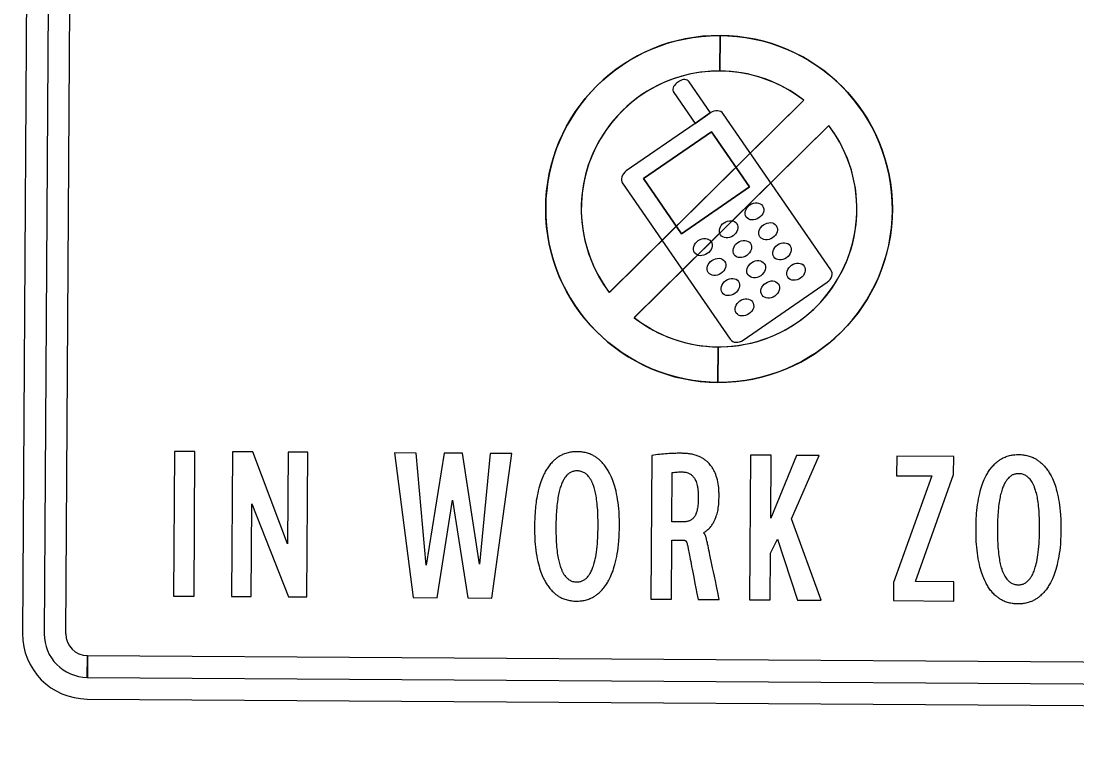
# Model space of a CAD drawing. Extents: x 2135767 to 2151731, y 141839 to 175894.
# Drawn here: x 2140698.5 to 2140744.16, y 168504.34 to 168535.45 of the extents above; entities that cross this region are included whole.
import ezdxf

# ---------------------------------------------------------------- set-up
doc = ezdxf.new("R2010")
doc.units = 0
doc.layers.add('PR_Phasing_Detour_1', color=7, linetype='Continuous')
doc.layers.add('PR_Traffic_Control_Devices_Temp', color=7, linetype='Continuous')

msp = doc.modelspace()

# ---------------------------------------------------------------- linework, layer by layer
at = {"layer": 'PR_Phasing_Detour_1'}
msp.add_circle((2140069.537, 171591.412), 4302.228, dxfattribs=at)
at = {"layer": 'PR_Traffic_Control_Devices_Temp'}
for p, q in [((2140726.976, 168532.851), (2140726.847, 168532.762)), ((2140728.316, 168531.486), (2140727.393, 168532.822)), ((2140726.727, 168532.361), (2140727.649, 168531.026)), ((2140728.309, 168531.481), (2140727.649, 168531.026)), ((2140728.309, 168531.481), (2140727.649, 168531.026)), ((2140727.649, 168531.026), (2140728.309, 168531.481)), ((2140728.309, 168531.481), (2140728.316, 168531.486)), ((2140728.309, 168531.481), (2140728.309, 168531.481)), ((2140733.522, 168524.701), (2140728.866, 168531.442)), ((2140733.522, 168524.701), (2140728.866, 168531.442)), ((2140727.649, 168531.026), (2140724.675, 168528.971)), ((2140727.649, 168531.026), (2140724.675, 168528.971)), ((2140725.418, 168528.641), (2140728.355, 168530.67)), ((2140728.355, 168530.67), (2140730.003, 168528.285)), ((2140724.515, 168528.437), (2140729.171, 168521.696)), ((2140724.515, 168528.437), (2140729.171, 168521.696)), ((2140727.065, 168526.256), (2140725.418, 168528.641)), ((2140730.003, 168528.285), (2140727.065, 168526.256)), ((2140729.728, 168521.657), (2140733.362, 168524.167)), ((2140729.728, 168521.657), (2140733.362, 168524.167)), ((2140726.651, 168513.807), (2140726.665, 168515.934)), ((2140727.777, 168510.451), (2140728.696, 168510.445))]:
    msp.add_line(p, q, dxfattribs=at)
for points in [[(2140698.909, 168563.361), (2140698.814, 168548.361), (2140698.563, 168508.975)], [(2140699.847, 168563.355), (2140699.5, 168508.969)], [(2140700.438, 168508.963), (2140700.784, 168563.349)], [(2140728.735, 168534.828), (2140728.724, 168533.29)], [(2140728.725, 168533.289), (2140728.735, 168534.828)], [(2140726.976, 168532.851), (2140726.847, 168532.762)], [(2140723.94, 168523.723), (2140732.353, 168532.029)], [(2140723.942, 168523.725), (2140732.353, 168532.03)], [(2140725.021, 168522.629), (2140733.434, 168530.935)], [(2140733.434, 168530.935), (2140725.022, 168522.63)], [(2140727.065, 168526.256), (2140725.418, 168528.641), (2140728.355, 168530.67), (2140730.003, 168528.285), (2140727.065, 168526.256)], [(2140729.728, 168521.657), (2140733.362, 168524.167)], [(2140728.639, 168519.831), (2140728.649, 168521.369)], [(2140728.649, 168521.369), (2140728.639, 168519.831)], [(2140705.98, 168510.59), (2140706.02, 168516.84), (2140705.132, 168516.846), (2140705.092, 168510.596), (2140705.98, 168510.59)], [(2140710.862, 168510.559), (2140710.902, 168516.809), (2140710.051, 168516.814), (2140710.026, 168512.852), (2140708.52, 168516.824), (2140707.644, 168516.83), (2140707.604, 168510.58), (2140708.455, 168510.574), (2140708.48, 168514.581), (2140710.065, 168510.564), (2140710.862, 168510.559)], [(2140719.719, 168516.753), (2140718.785, 168516.759), (2140718.322, 168511.968), (2140717.59, 168516.766), (2140716.797, 168516.771), (2140716.016, 168511.932), (2140715.586, 168516.779), (2140714.652, 168516.785), (2140715.456, 168510.53), (2140716.496, 168510.523), (2140717.16, 168514.738), (2140717.82, 168510.515), (2140718.861, 168510.508), (2140719.719, 168516.753)], [(2140725.781, 168516.675), (2140725.741, 168510.464), (2140726.63, 168510.459), (2140726.646, 168513.01)], [(2140730.01, 168510.437), (2140730.899, 168510.431), (2140730.912, 168512.456), (2140731.22, 168513.048), (2140732.083, 168510.424), (2140733.108, 168510.417), (2140731.825, 168513.938), (2140733.017, 168516.668), (2140732.03, 168516.674), (2140730.921, 168513.969), (2140730.938, 168516.681), (2140730.05, 168516.687), (2140730.01, 168510.437)], [(2140738.828, 168515.849), (2140738.833, 168516.631), (2140736.372, 168516.647), (2140736.366, 168515.796), (2140737.884, 168515.786), (2140736.237, 168511.185), (2140736.232, 168510.397), (2140738.837, 168510.381), (2140738.842, 168511.209), (2140737.187, 168511.219), (2140738.828, 168515.849)], [(2140701.363, 168507.082), (2140701.369, 168508.019)], [(2140755.755, 168507.673), (2140701.378, 168508.019), (2140701.373, 168507.082)], [(2140701.373, 168507.082), (2140755.749, 168506.735)], [(2140701.357, 168506.144), (2140755.743, 168505.798)]]:
    msp.add_lwpolyline(points, dxfattribs=at)
msp.add_lwpolyline([(2140727.065, 168526.256), (2140730.003, 168528.285), (2140728.355, 168530.67), (2140725.418, 168528.641)], close=True, dxfattribs=at)
msp.add_circle((2140728.687, 168527.33), 7.498, dxfattribs=at)
msp.add_circle((2140728.687, 168527.33), 7.498, dxfattribs=at)
for centre, radius, start, end in [((2140728.687, 168527.329), 7.498, 89.6381, 269.6288), ((2140728.687, 168527.329), 7.498, 269.6342, 89.6342), ((2140728.687, 168527.329), 5.961, 89.6389, 217.2206), ((2140728.687, 168527.33), 5.96, 52.0487, 217.2213), ((2140728.687, 168527.33), 5.96, 52.0487, 217.2213), ((2140728.687, 168527.329), 5.96, 52.0512, 89.6387), ((2140728.687, 168527.33), 5.96, 232.0487, 37.2213), ((2140728.687, 168527.33), 5.96, 232.0487, 37.2213), ((2140728.687, 168527.33), 5.961, 269.6341, 37.2216), ((2140728.688, 168527.33), 5.961, 232.0467, 269.6283), ((2140701.375, 168508.957), 2.812, 179.635, 269.635), ((2140701.375, 168508.957), 1.875, 179.635, 269.635), ((2140701.375, 168508.957), 0.937, 179.635, 269.635)]:
    msp.add_arc(centre, radius, start, end, dxfattribs=at)
for centre, major_axis, start_param, end_param in [((2140727.124, 168532.636), (0.269, 0.186), 0, 1.570796), ((2140727.124, 168532.636), (0.269, 0.186), 0, 1.570796), ((2140727.124, 168532.636), (-0.269, -0.186), 3.141593, 4.712389), ((2140726.996, 168532.547), (-0.269, -0.186), 4.712389, 6.283185), ((2140726.996, 168532.547), (-0.269, -0.186), 4.712389, 6.283185), ((2140726.996, 168532.547), (-0.269, -0.186), 4.712389, 6.283185), ((2140728.507, 168531.195), (0.358, 0.248), 0, 1.570796), ((2140728.507, 168531.195), (-0.358, -0.248), 3.141593, 4.712389), ((2140728.507, 168531.195), (-0.358, -0.248), 3.141593, 4.712389), ((2140728.507, 168531.195), (0.358, 0.248), 0, 1.570795), ((2140724.873, 168528.684), (-0.358, -0.248), 4.712389, 6.283185), ((2140724.873, 168528.684), (-0.358, -0.248), 4.712389, 6.283185), ((2140724.873, 168528.684), (-0.358, -0.248), 4.712389, 6.283185), ((2140724.873, 168528.684), (-0.358, -0.248), 4.712389, 6.283185), ((2140733.164, 168524.454), (0.358, 0.248), 4.712389, 6.283185), ((2140733.164, 168524.454), (0.358, 0.248), 4.712389, 6.283185), ((2140733.164, 168524.454), (0.358, 0.248), 4.712389, 6.283185), ((2140729.53, 168521.943), (-0.358, -0.248), 0, 1.570796), ((2140729.53, 168521.943), (-0.358, -0.248), 6.283185, 7.853982), ((2140729.53, 168521.943), (-0.358, -0.248), 0, 1.570796)]:
    msp.add_ellipse(centre, major_axis=major_axis, ratio=0.8, start_param=start_param, end_param=end_param, dxfattribs=at)
for centre, major_axis in [((2140730.216, 168527.223), (-0.352, -0.243)), ((2140730.216, 168527.223), (-0.352, -0.243)), ((2140730.216, 168527.223), (-0.352, -0.243)), ((2140729.1, 168526.452), (0.352, 0.243)), ((2140729.1, 168526.452), (0.352, 0.243)), ((2140729.1, 168526.452), (0.352, 0.243)), ((2140730.808, 168526.367), (-0.352, -0.243)), ((2140730.808, 168526.367), (-0.352, -0.243)), ((2140730.808, 168526.367), (-0.352, -0.243)), ((2140727.983, 168525.68), (0.352, 0.243)), ((2140727.983, 168525.68), (0.352, 0.243)), ((2140729.691, 168525.596), (0.352, 0.243)), ((2140729.691, 168525.596), (0.352, 0.243)), ((2140729.691, 168525.596), (0.352, 0.243)), ((2140731.408, 168525.497), (-0.352, -0.243)), ((2140731.408, 168525.497), (-0.352, -0.243)), ((2140731.408, 168525.497), (-0.352, -0.243)), ((2140728.574, 168524.824), (0.352, 0.243)), ((2140728.574, 168524.824), (0.352, 0.243)), ((2140728.574, 168524.824), (0.352, 0.243)), ((2140730.292, 168524.726), (0.352, 0.243)), ((2140730.292, 168524.726), (0.352, 0.243)), ((2140730.292, 168524.726), (0.352, 0.243)), ((2140732.016, 168524.617), (-0.352, -0.243)), ((2140732.016, 168524.617), (-0.352, -0.243)), ((2140732.016, 168524.617), (-0.352, -0.243)), ((2140729.175, 168523.954), (0.352, 0.243)), ((2140729.175, 168523.954), (0.352, 0.243)), ((2140730.9, 168523.846), (0.352, 0.243)), ((2140730.9, 168523.846), (0.352, 0.243)), ((2140730.9, 168523.846), (0.352, 0.243)), ((2140729.783, 168523.074), (0.352, 0.243)), ((2140729.783, 168523.074), (0.352, 0.243)), ((2140729.783, 168523.074), (0.352, 0.243))]:
    msp.add_ellipse(centre, major_axis=major_axis, ratio=0.8, dxfattribs=at)
for points in [[(2140724.38, 168513.604), (2140724.377, 168513.826), (2140724.37, 168514.257), (2140724.304, 168514.781), (2140724.206, 168515.254), (2140724.099, 168515.598), (2140723.973, 168515.872), (2140723.878, 168516.046), (2140723.773, 168516.205), (2140723.63, 168516.376), (2140723.497, 168516.499), (2140723.383, 168516.585), (2140723.264, 168516.663), (2140723.103, 168516.741), (2140722.893, 168516.803), (2140722.708, 168516.829), (2140722.593, 168516.832), (2140722.554, 168516.833), (2140722.514, 168516.833), (2140722.398, 168516.831), (2140722.21, 168516.807), (2140721.999, 168516.748), (2140721.837, 168516.672), (2140721.718, 168516.596), (2140721.604, 168516.511), (2140721.471, 168516.39), (2140721.327, 168516.221), (2140721.222, 168516.063), (2140721.125, 168515.89), (2140720.998, 168515.618), (2140720.89, 168515.275), (2140720.791, 168514.803), (2140720.747, 168514.467), (2140720.729, 168514.226), (2140720.727, 168514.192)], [(2140728.016, 168513.325), (2140728.042, 168513.342), (2140728.119, 168513.391), (2140728.236, 168513.492), (2140728.359, 168513.634), (2140728.446, 168513.77), (2140728.507, 168513.888), (2140728.564, 168514.022), (2140728.633, 168514.257), (2140728.678, 168514.566), (2140728.683, 168514.8), (2140728.686, 168514.901), (2140728.685, 168514.975), (2140728.683, 168515.183), (2140728.642, 168515.539), (2140728.546, 168515.866), (2140728.429, 168516.094), (2140728.355, 168516.206), (2140728.29, 168516.288), (2140728.221, 168516.364), (2140728.126, 168516.451), (2140728, 168516.541), (2140727.862, 168516.616), (2140727.711, 168516.676), (2140727.519, 168516.729), (2140727.311, 168516.76), (2140727.157, 168516.765), (2140727.093, 168516.766), (2140726.982, 168516.766), (2140726.769, 168516.766), (2140726.45, 168516.751), (2140726.123, 168516.721), (2140725.899, 168516.691), (2140725.781, 168516.675)], [(2140743.473, 168513.482), (2140743.47, 168513.705), (2140743.463, 168514.135), (2140743.397, 168514.659), (2140743.299, 168515.133), (2140743.192, 168515.476), (2140743.066, 168515.75), (2140742.971, 168515.925), (2140742.866, 168516.084), (2140742.723, 168516.254), (2140742.59, 168516.377), (2140742.476, 168516.464), (2140742.357, 168516.541), (2140742.196, 168516.619), (2140741.987, 168516.681), (2140741.801, 168516.708), (2140741.686, 168516.711), (2140741.647, 168516.712), (2140741.607, 168516.711), (2140741.491, 168516.71), (2140741.304, 168516.686), (2140741.092, 168516.626), (2140740.93, 168516.55), (2140740.811, 168516.474), (2140740.698, 168516.389), (2140740.564, 168516.268), (2140740.42, 168516.099), (2140740.315, 168515.942), (2140740.218, 168515.768), (2140740.092, 168515.496), (2140739.983, 168515.154), (2140739.884, 168514.682), (2140739.816, 168514.158), (2140739.804, 168513.728), (2140739.798, 168513.505), (2140739.801, 168513.281), (2140739.808, 168512.847), (2140739.872, 168512.319), (2140739.967, 168511.843), (2140740.072, 168511.498), (2140740.196, 168511.222), (2140740.29, 168511.046), (2140740.393, 168510.886), (2140740.535, 168510.715), (2140740.667, 168510.591), (2140740.78, 168510.505), (2140740.897, 168510.428), (2140741.058, 168510.349), (2140741.267, 168510.287), (2140741.452, 168510.261), (2140741.566, 168510.258), (2140741.606, 168510.257), (2140741.645, 168510.257), (2140741.76, 168510.259), (2140741.946, 168510.283), (2140742.156, 168510.343), (2140742.318, 168510.419), (2140742.438, 168510.494), (2140742.553, 168510.579), (2140742.688, 168510.701), (2140742.833, 168510.87), (2140742.94, 168511.029), (2140743.038, 168511.204), (2140743.166, 168511.478), (2140743.278, 168511.822), (2140743.382, 168512.297), (2140743.455, 168512.824), (2140743.467, 168513.257), (2140743.473, 168513.482)], [(2140723.454, 168513.616), (2140723.451, 168513.446), (2140723.444, 168513.12), (2140723.403, 168512.594), (2140723.336, 168512.182), (2140723.247, 168511.881), (2140723.181, 168511.708), (2140723.102, 168511.556), (2140723.019, 168511.445), (2140722.962, 168511.382), (2140722.91, 168511.333), (2140722.853, 168511.292), (2140722.794, 168511.26), (2140722.74, 168511.238), (2140722.675, 168511.219), (2140722.607, 168511.207), (2140722.557, 168511.206), (2140722.536, 168511.206), (2140722.515, 168511.207), (2140722.443, 168511.209), (2140722.353, 168511.228), (2140722.27, 168511.261), (2140722.21, 168511.293), (2140722.153, 168511.333), (2140722.101, 168511.381), (2140722.044, 168511.443), (2140721.977, 168511.533), (2140721.92, 168511.634), (2140721.867, 168511.749), (2140721.819, 168511.878), (2140721.751, 168512.11), (2140721.702, 168512.366), (2140721.66, 168512.722), (2140721.634, 168513.124), (2140721.632, 168513.454), (2140721.631, 168513.627), (2140721.634, 168513.796), (2140721.64, 168514.118), (2140721.672, 168514.511), (2140721.718, 168514.863), (2140721.769, 168515.115), (2140721.838, 168515.343), (2140721.903, 168515.513), (2140721.982, 168515.662), (2140722.063, 168515.771), (2140722.127, 168515.841), (2140722.179, 168515.887), (2140722.236, 168515.926), (2140722.287, 168515.953), (2140722.341, 168515.974), (2140722.407, 168515.993), (2140722.477, 168516.004), (2140722.527, 168516.005), (2140722.548, 168516.006), (2140722.569, 168516.005), (2140722.63, 168516.003), (2140722.719, 168515.986), (2140722.793, 168515.959), (2140722.863, 168515.925), (2140722.921, 168515.887), (2140722.981, 168515.834), (2140723.039, 168515.773), (2140723.106, 168515.685), (2140723.164, 168515.585), (2140723.218, 168515.473), (2140723.266, 168515.347), (2140723.334, 168515.118), (2140723.383, 168514.865), (2140723.424, 168514.512), (2140723.451, 168514.114), (2140723.453, 168513.787), (2140723.454, 168513.616)], [(2140726.665, 168515.934), (2140726.702, 168515.939), (2140726.773, 168515.949), (2140726.881, 168515.957), (2140726.988, 168515.961), (2140727.06, 168515.961), (2140727.096, 168515.961), (2140727.114, 168515.961), (2140727.165, 168515.96), (2140727.247, 168515.95), (2140727.337, 168515.925), (2140727.404, 168515.894), (2140727.452, 168515.863), (2140727.496, 168515.829), (2140727.547, 168515.782), (2140727.6, 168515.718), (2140727.638, 168515.658), (2140727.67, 168515.595), (2140727.711, 168515.498), (2140727.744, 168515.379), (2140727.77, 168515.221), (2140727.787, 168515.056), (2140727.789, 168514.923), (2140727.79, 168514.857)], [(2140742.547, 168513.494), (2140742.544, 168513.324), (2140742.538, 168512.998), (2140742.496, 168512.472), (2140742.43, 168512.06), (2140742.34, 168511.759), (2140742.275, 168511.587), (2140742.195, 168511.435), (2140742.113, 168511.323), (2140742.055, 168511.26), (2140742.003, 168511.212), (2140741.947, 168511.171), (2140741.887, 168511.138), (2140741.834, 168511.116), (2140741.768, 168511.097), (2140741.7, 168511.086), (2140741.65, 168511.085), (2140741.63, 168511.084), (2140741.608, 168511.085), (2140741.537, 168511.087), (2140741.446, 168511.106), (2140741.363, 168511.14), (2140741.303, 168511.172), (2140741.246, 168511.212), (2140741.194, 168511.259), (2140741.137, 168511.321), (2140741.071, 168511.411), (2140741.014, 168511.513), (2140740.96, 168511.627), (2140740.912, 168511.756), (2140740.844, 168511.988), (2140740.796, 168512.245), (2140740.754, 168512.601), (2140740.727, 168513.002), (2140740.725, 168513.332), (2140740.724, 168513.506), (2140740.728, 168513.674), (2140740.734, 168513.997), (2140740.765, 168514.39), (2140740.811, 168514.741), (2140740.862, 168514.993), (2140740.931, 168515.222), (2140740.997, 168515.391), (2140741.075, 168515.54), (2140741.157, 168515.649), (2140741.22, 168515.719), (2140741.273, 168515.766), (2140741.329, 168515.804), (2140741.381, 168515.831), (2140741.434, 168515.853), (2140741.5, 168515.872), (2140741.57, 168515.883), (2140741.621, 168515.884), (2140741.642, 168515.884), (2140741.662, 168515.883), (2140741.723, 168515.881), (2140741.812, 168515.865), (2140741.886, 168515.838), (2140741.956, 168515.803), (2140742.014, 168515.765), (2140742.074, 168515.712), (2140742.132, 168515.652), (2140742.2, 168515.563), (2140742.257, 168515.464), (2140742.311, 168515.351), (2140742.359, 168515.225), (2140742.427, 168514.996), (2140742.476, 168514.743), (2140742.518, 168514.39), (2140742.544, 168513.992), (2140742.546, 168513.665), (2140742.547, 168513.494)], [(2140727.79, 168514.857), (2140727.787, 168514.77), (2140727.783, 168514.575), (2140727.748, 168514.337), (2140727.695, 168514.167), (2140727.66, 168514.092), (2140727.635, 168514.048), (2140727.609, 168514.009), (2140727.573, 168513.964), (2140727.524, 168513.918), (2140727.47, 168513.879), (2140727.411, 168513.848), (2140727.346, 168513.825), (2140727.276, 168513.811), (2140727.215, 168513.805), (2140727.177, 168513.804), (2140727.164, 168513.804), (2140726.993, 168513.805), (2140726.822, 168513.806), (2140726.651, 168513.807)], [(2140720.727, 168514.192), (2140720.715, 168514.004), (2140720.71, 168513.816), (2140720.705, 168513.627), (2140720.708, 168513.402), (2140720.714, 168512.969), (2140720.778, 168512.441), (2140720.874, 168511.965), (2140720.979, 168511.619), (2140721.102, 168511.343), (2140721.197, 168511.168), (2140721.3, 168511.008), (2140721.441, 168510.836), (2140721.574, 168510.713), (2140721.686, 168510.626), (2140721.804, 168510.549), (2140721.964, 168510.471), (2140722.173, 168510.409), (2140722.359, 168510.382), (2140722.473, 168510.379), (2140722.512, 168510.378), (2140722.552, 168510.379), (2140722.667, 168510.38), (2140722.853, 168510.405), (2140723.063, 168510.464), (2140723.225, 168510.54), (2140723.345, 168510.616), (2140723.46, 168510.701), (2140723.595, 168510.823), (2140723.74, 168510.992), (2140723.846, 168511.151), (2140723.944, 168511.325), (2140724.073, 168511.599), (2140724.185, 168511.944), (2140724.289, 168512.418), (2140724.362, 168512.946), (2140724.374, 168513.379), (2140724.38, 168513.604)], [(2140728.696, 168510.445), (2140728.514, 168511.309), (2140728.333, 168512.173), (2140728.151, 168513.037), (2140728.143, 168513.067), (2140728.128, 168513.125), (2140728.107, 168513.189), (2140728.09, 168513.234), (2140728.076, 168513.262), (2140728.055, 168513.291), (2140728.035, 168513.312), (2140728.021, 168513.322), (2140728.016, 168513.325)], [(2140726.646, 168513.01), (2140726.822, 168513.009), (2140726.997, 168513.008), (2140727.173, 168513.007), (2140727.176, 168513.007), (2140727.185, 168513.006), (2140727.199, 168513.004), (2140727.216, 168512.999), (2140727.231, 168512.991), (2140727.245, 168512.98), (2140727.257, 168512.966), (2140727.268, 168512.95), (2140727.276, 168512.935), (2140727.287, 168512.91), (2140727.3, 168512.872), (2140727.323, 168512.79), (2140727.336, 168512.722), (2140727.346, 168512.674), (2140727.49, 168511.933), (2140727.633, 168511.192), (2140727.777, 168510.451)]]:
    msp.add_open_spline(points, degree=3, dxfattribs=at)

doc.saveas('drawing.dxf')
